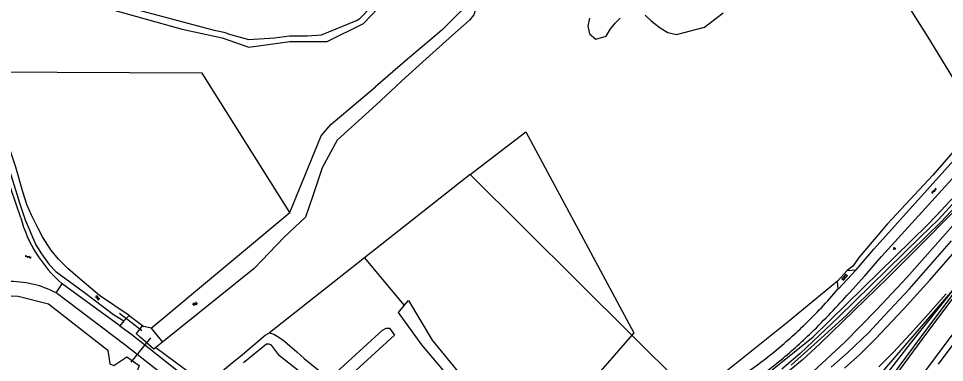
# Model space of a CAD drawing. Extents: x 135999 to 138000, y 396000 to 398501.
# Drawn here: x 136779.8 to 137094.8, y 396406.2 to 396523.3 of the extents above; entities that cross this region are included whole.
import ezdxf

# ---------------------------------------------------------------- set-up
doc = ezdxf.new("R2010")
doc.units = 0
for name, color, linetype in [('gg-knt-BGT kruinlijn', 7, 'Continuous'), ('gg-knt-bronhoudergrens', 7, 'Continuous'), ('gg-knt-onverhard', 7, 'Continuous'), ('gg-knt-verharding', 7, 'Continuous'), ('gg-kntw-bovenkant insteek waterloop', 7, 'Continuous'), ('gg-kntw-waterlijn', 7, 'Continuous'), ('gg-kwrk-duiker nz buis', 7, 'Continuous'), ('gt-grn-groengrens', 7, 'Continuous'), ('gt-grn-vlakafsluiter', 7, 'Continuous'), ('gt-symb-gesloten verharding', 7, 'Continuous'), ('gt-symb-groenvak', 7, 'Continuous'), ('gt-symb-klinker verharding', 7, 'Continuous'), ('gt-symb-watersymbool', 7, 'Continuous'), ('gx-grn-maaiveld', 7, 'Continuous')]:
    doc.layers.add(name, color=color, linetype=linetype)

# ---------------------------------------------------------------- blocks, each defined once
blk = doc.blocks.new('gt0-KL1')
at = {"layer": 'gt-symb-klinker verharding'}
for p, q in [((-1.15, 0.3), (1.15, 0.3)), ((-1, -0.3), (-1, 0.3)), ((-0.5, 0.3), (-0.5, 0.45)), ((0, -0.3), (0, 0.3)), ((0.5, 0.3), (0.5, 0.45)), ((1, -0.3), (1, 0.3)), ((-1.15, -0.3), (1.15, -0.3)), ((-0.5, -0.45), (-0.5, -0.3)), ((0.5, -0.45), (0.5, -0.3))]:
    blk.add_line(p, q, dxfattribs=at)
blk = doc.blocks.new('gt0-GRVAK')
at = {"layer": 'gt-symb-groenvak'}
for p, q in [((-0.11, 0.19), (-0.23, 0.24)), ((-0.18, 0.15), (0.09, 0.15)), ((-0.09, 0.21), (-0.16, 0.32)), ((-0.05, 0.21), (-0.05, 0.39)), ((0, 0.21), (0.06, 0.32)), ((0.02, 0.19), (0.13, 0.24)), ((0.26, -0.05), (0.2, 0.06)), ((0.3, -0.05), (0.3, 0.13)), ((0.35, -0.05), (0.41, 0.06)), ((-0.24, -0.23), (-0.36, -0.18)), ((-0.32, -0.26), (-0.05, -0.26)), ((-0.23, -0.21), (-0.29, -0.1)), ((-0.18, -0.2), (-0.18, -0.02)), ((-0.14, -0.21), (-0.07, -0.1)), ((-0.12, -0.23), (0, -0.18)), ((0.24, -0.07), (0.12, -0.02)), ((0.17, -0.11), (0.44, -0.11)), ((0.37, -0.07), (0.49, -0.02))]:
    blk.add_line(p, q, dxfattribs=at)
blk = doc.blocks.new('gt0-GESVH1')
at = {"layer": 'gt-symb-gesloten verharding'}
for p, q in [((-0.99, -0.26), (0.01, 0.24)), ((0.01, -0.26), (-0.99, 0.24)), ((0.01, 0.24), (1.01, -0.26)), ((1.01, 0.24), (0.01, -0.26))]:
    blk.add_line(p, q, dxfattribs=at)
blk = doc.blocks.new('gt0-WA')
at = {"layer": 'gt-symb-watersymbool'}
for centre, start, end in [((-0.32, 0.02), 28.0725, 151.9275), ((0.43, 0.42), 208.0725, 331.9275), ((-0.32, -0.43), 28.0725, 151.9275), ((0.43, -0.03), 208.0725, 331.9275)]:
    blk.add_arc(centre, 0.425, start, end, dxfattribs=at)

msp = doc.modelspace()

# ---------------------------------------------------------------- linework, layer by layer
at = {"layer": 'gg-knt-BGT kruinlijn'}
for p, q in [((137082.92, 396431.29), (137097.2, 396447.62)), ((137098.35, 396431.87), (137083.11, 396412.75)), ((137074.34, 396422.19), (137082.92, 396431.29)), ((137068.87, 396416.39), (137074.34, 396422.19)), ((137061.97, 396409.73), (137068.87, 396416.39)), ((137083.11, 396412.75), (137069.02, 396394.62)), ((137056.18, 396404.62), (137061.97, 396409.73))]:
    msp.add_line(p, q, dxfattribs=at)
at = {"layer": 'gg-knt-bronhoudergrens'}
msp.add_lwpolyline([(137012.5, 396666.03), (137025.05, 396637.58), (137043.18, 396596.02), (137049.4, 396581.48), (137056.45, 396568.76), (137072.77, 396542.86), (137089.08, 396516.97), (137105.94, 396489.49), (137106.72, 396488.22)], dxfattribs=at)
at = {"layer": 'gg-knt-onverhard'}
msp.add_line((136814.25, 396418.76), (136794.61, 396433.04), dxfattribs=at)
for points in [[(136837.46, 396395.3), (136815.91, 396412.28), (136792.56, 396429.93)], [(136814.25, 396418.76), (136818.34, 396415.76), (136896.78, 396353.62)]]:
    msp.add_lwpolyline(points, dxfattribs=at)
at = {"layer": 'gg-knt-verharding'}
for p, q in [((137058.36, 396433.93), (137061.62, 396437.56)), ((137064.67, 396437.8), (137058.56, 396431.24)), ((137061.62, 396437.56), (137064.67, 396437.8)), ((136792.56, 396429.93), (136794.61, 396433.04)), ((137058.56, 396431.24), (137058.36, 396433.93)), ((137058.56, 396431.24), (137058.53, 396431.21))]:
    msp.add_line(p, q, dxfattribs=at)
for points in [[(136780.5, 396455.5), (136773.71, 396475.47), (136763.03, 396506.95), (136757.44, 396522.55), (136752.2, 396536.41)], [(137062.48, 396429.97), (137067.63, 396435.72), (137072.71, 396441.53), (137073.37, 396442.36), (137125.85, 396500)], [(137064.67, 396437.8), (137070.71, 396444.8), (137109.09, 396487.39)]]:
    msp.add_lwpolyline(points, dxfattribs=at)
for centre, radius, start, end in [((136824.05, 396467.21), 45.1, 195.0572, 229.2586), ((136777.13, 396400.76), 33, 62.1289, 92.1467), ((136919.81, 396549.86), 182.55, 314.1388, 319.4583), ((136798.92, 396669.22), 355.95, 314.7513, 317.769), ((136940.23, 396528.65), 153.1, 308.7738, 314.181), ((136935.75, 396532.95), 162.84, 309.1059, 314.3148), ((136904.1, 396574.42), 211.41, 304.4744, 308.6405), ((136910.41, 396566.03), 204.5, 304.3415, 308.7687)]:
    msp.add_arc(centre, radius, start, end, dxfattribs=at)
at = {"layer": 'gg-kntw-bovenkant insteek waterloop'}
for p, q in [((136824.89, 396417.94), (136872.06, 396457.22)), ((136815.58, 396420.37), (136817.39, 396422.27)), ((136824.89, 396417.94), (136822.4, 396418.54)), ((136828.75, 396413.14), (136826.53, 396411.36))]:
    msp.add_line(p, q, dxfattribs=at)
for points in [[(136929.14, 396536.55), (136930.99, 396532.58), (136931.79, 396530.19), (136931.44, 396527.74), (136930.18, 396525.73), (136923.81, 396519.28), (136911.34, 396508.71), (136901.22, 396500)], [(136932.7, 396538.21), (136934.57, 396535.07), (136935.18, 396532.74), (136935.53, 396529.78), (136935.42, 396527.12), (136934.68, 396524.57), (136933.2, 396522.67), (136927.41, 396517.59), (136918.41, 396509.53), (136910.19, 396502.04), (136908.01, 396500)], [(136973.99, 396523.36), (136973.42, 396520.66), (136973.99, 396518.09), (136976.13, 396516.24), (136979.69, 396517.24), (136981.12, 396519.8), (136982.82, 396521.8), (136984.39, 396523.36)], [(136992.94, 396524.36), (136994.93, 396522.51), (136998.06, 396520.09), (137000.63, 396518.52), (137003.62, 396517.81)], [(137003.62, 396517.81), (137013.16, 396520.37), (137019.43, 396525.22)], [(136766.92, 396500), (136768.47, 396495.02), (136769.5, 396492.73), (136773.48, 396481.17), (136777.25, 396469.79), (136780.08, 396460.61), (136782.01, 396454.76), (136785.65, 396446.32), (136787.53, 396443.18), (136790.22, 396439.56), (136792.43, 396437.2), (136802.24, 396430.07), (136812.08, 396422.62), (136815.58, 396420.37)], [(136908.01, 396500), (136901.43, 396493.85), (136888.17, 396481.91), (136883.05, 396472.47), (136879.94, 396462.98), (136877.44, 396455.72), (136870.12, 396448.85), (136859.94, 396438.25), (136828.75, 396413.14)], [(136872.06, 396457.22), (136882.75, 396483.31), (136886.05, 396487.25), (136901.22, 396500)], [(137024.52, 396394.72), (137026.41, 396395.91), (137050.14, 396414.99), (137061.55, 396426.15), (137088.94, 396453.11), (137091.93, 396456.13), (137115.64, 396481.5), (137132.24, 396500)], [(136817.39, 396422.27), (136807.33, 396429.08), (136799.99, 396435.26), (136796.51, 396438.26), (136793.41, 396441.43), (136790.73, 396444.58), (136787.94, 396449.01), (136786.32, 396452.02), (136784.22, 396456.39), (136782.6, 396460.04), (136781.18, 396464.31), (136778.82, 396472.7), (136772.69, 396490.61), (136771.24, 396495.94)], [(136705.47, 396362.32), (136701.44, 396366.38), (136704.03, 396380.66), (136707.69, 396385.9), (136711.08, 396390.46), (136716.25, 396393.26), (136719.44, 396397.32), (136720.92, 396402.9), (136725.86, 396410.83), (136734.43, 396421.9), (136740.97, 396424.23), (136747.07, 396425.53), (136753.74, 396428.38), (136758.3, 396429.83), (136779.6, 396428.76), (136790.02, 396426.16), (136810.14, 396410.49), (136810.86, 396405.79), (136812.14, 396405.18), (136816.62, 396408.19), (136820.76, 396405.2), (136820.01, 396402.92), (136834.57, 396393.32)], [(136910.96, 396425.58), (136912.45, 396427.34), (136920.47, 396413.8), (136937.41, 396393.16), (136938.55, 396392.21), (136936.38, 396388.98), (136929.56, 396381.01), (136903.16, 396359.32), (136899.92, 396356.22), (136897.85, 396355.59)], [(136926.97, 396400.49), (136916.99, 396412.22), (136909.03, 396423.3), (136910.96, 396425.58)], [(136821.05, 396417.68), (136819.82, 396416.1), (136821.2, 396414.87)], [(136822.4, 396418.54), (136821.83, 396418.68), (136821.05, 396417.68)], [(136847.03, 396396.14), (136846.7, 396396.56), (136846.42, 396397.76), (136846.58, 396399.24), (136847.13, 396400.74), (136848.33, 396402.4), (136849.89, 396403.98), (136851.9, 396405.68), (136855.99, 396408.92), (136863.65, 396415.49), (136865.1, 396416.28)], [(136886.58, 396401.72), (136903.64, 396417.23), (136904.82, 396417.94), (136905.93, 396417.96), (136907.7, 396415.54), (136885.42, 396395.2), (136868.54, 396408.55), (136865.84, 396412.12), (136865.01, 396412.46), (136864.16, 396412.52), (136856.3, 396406.12)], [(136865.1, 396416.28), (136866.67, 396415.89), (136868.29, 396414.86), (136870.26, 396413.53), (136872.1, 396411.89), (136874.43, 396409.91)], [(136826.53, 396411.36), (136825.8, 396410.77), (136821.2, 396414.87)], [(136874.43, 396409.91), (136876.93, 396407.61), (136884.13, 396401.81)]]:
    msp.add_lwpolyline(points, dxfattribs=at)
at = {"layer": 'gg-kntw-waterlijn'}
for points in [[(137113.91, 396478.12), (137092.69, 396454.88), (137086.64, 396449), (137058.61, 396421.5), (137045.69, 396409.26), (137039.49, 396403.94)], [(137042.62, 396405.28), (137051.55, 396413.39), (137061.29, 396422.24), (137072.55, 396433.34), (137078.27, 396438.98), (137093.72, 396454.2), (137107.77, 396469.24)]]:
    msp.add_lwpolyline(points, dxfattribs=at)
at = {"layer": 'gg-kwrk-duiker nz buis'}
for p, q in [((136814.07, 396423.01), (136821.05, 396417.68)), ((136821.05, 396417.68), (136821.76, 396417.13)), ((136824.7, 396414.69), (136818.02, 396406.37))]:
    msp.add_line(p, q, dxfattribs=at)
at = {"layer": 'gt-grn-groengrens'}
for p, q in [((136933.44, 396470.21), (136897.49, 396441.84)), ((136988.44, 396415.59), (136933.44, 396470.21)), ((136897.49, 396441.84), (136865.1, 396416.28)), ((136897.49, 396441.84), (136910.96, 396425.58)), ((136815.58, 396420.37), (136814.25, 396418.76)), ((136817.39, 396422.27), (136822.4, 396418.54)), ((136988.44, 396415.59), (136923.05, 396340.65)), ((137007.38, 396396.79), (136988.44, 396415.59)), ((136826.53, 396411.36), (136847.03, 396396.14))]:
    msp.add_line(p, q, dxfattribs=at)
for points in [[(136761.26, 396526.4), (136769.48, 396532.64), (136776.62, 396527.77), (136787.34, 396527.77), (136796.76, 396527.77), (136809.76, 396526.79), (136822.42, 396523.22), (136835.42, 396519.65), (136849.06, 396516.72), (136858.15, 396513.48), (136872.12, 396515.42), (136884.79, 396515.42), (136897.13, 396521.6), (136909.48, 396534.59), (136910.13, 396547.26), (136906.55, 396558.3), (136900.5, 396570.17), (136893.26, 396569.69), (136879.31, 396570.24)], [(136810.14, 396528.93), (136845.86, 396519.46), (136849.61, 396518.65), (136851.9, 396517.83), (136858.09, 396516.14), (136866.86, 396516.71), (136871.98, 396517.42), (136877.94, 396517.42), (136882.87, 396517.74), (136894.69, 396522.61), (136895.93, 396523.23), (136907.52, 396535.43)], [(136872.06, 396457.22), (136842.22, 396504.7), (136768.12, 396505.03)], [(137106.72, 396488.22), (137090.78, 396469.99), (137075.25, 396453.29), (137065.72, 396442.08), (137063.6, 396438.99), (137061.62, 396437.56)], [(136933.44, 396470.21), (136952.33, 396484.68), (136989.11, 396416.36), (136988.44, 396415.59)], [(137058.36, 396433.93), (137040.99, 396419.66), (137018.96, 396401.93)]]:
    msp.add_lwpolyline(points, dxfattribs=at)
at = {"layer": 'gt-grn-vlakafsluiter'}
msp.add_line((136824.89, 396417.94), (136828.75, 396413.14), dxfattribs=at)
at = {"layer": 'gx-grn-maaiveld'}
for points in [[(137105.34, 396465.07), (137097.34, 396457.1), (137086.55, 396446.02), (137075.29, 396434.86), (137064.05, 396423.88), (137052.34, 396412.59), (137046.3, 396407.06), (137039.35, 396401.24), (137032.17, 396395.82), (137028.57, 396393.54), (137028.33, 396393.39), (137015.15, 396385.3), (137002.41, 396377.48), (137000, 396375.77)], [(137107.16, 396463.15), (137097.67, 396452.95), (137081.91, 396435.19), (137071.67, 396424.16), (137060.85, 396413.17), (137049.97, 396403.02), (137040, 396394.24), (137029.95, 396387.49), (137018.33, 396380.62), (137001.15, 396371.75), (136989.24, 396365.23), (136982.5, 396361.54), (136977.06, 396357.9), (136971.21, 396354.05), (136965.25, 396349.68), (136959.47, 396344.88), (136955.24, 396341.09), (136952.84, 396338.04), (136950.74, 396334.49)], [(137060.74, 396404.29), (137065.92, 396409), (137071.21, 396414.17), (137080.95, 396424.45), (137089.74, 396434.24), (137099.9, 396445.86), (137111.14, 396458.77)], [(136961.09, 396226.24), (136980.73, 396256.09), (137001.85, 396285.91), (137022.58, 396314.11), (137045.55, 396345.24), (137071, 396380.11), (137098.74, 396417.4), (137122.45, 396448.7)], [(136956.41, 396234.47), (136961.65, 396242.4), (136969.3, 396253.69), (136980.09, 396269.36), (136986.9, 396278.96), (136993.91, 396288.81), (137005.36, 396304.52), (137019.76, 396323.98), (137036.48, 396346.8), (137049.13, 396363.88), (137060.78, 396379.66), (137074.47, 396398.25), (137086.55, 396414.56), (137096.3, 396427.56), (137101.24, 396434.15), (137105.07, 396439.19), (137109.68, 396445.47)], [(136956.85, 396233.68), (136962.31, 396241.96), (136969.96, 396253.24), (136980.74, 396268.9), (136987.55, 396278.49), (136994.56, 396288.34), (137006, 396304.05), (137020.41, 396323.5), (137037.13, 396346.32), (137049.77, 396363.4), (137061.43, 396379.18), (137075.11, 396397.78), (137087.19, 396414.09), (137096.93, 396427.08), (137101.88, 396433.67), (137105.71, 396438.71), (137110.31, 396444.97), (137109.68, 396445.47)], [(137124.29, 396447.51), (137095.18, 396409.14), (137092.59, 396405.66)], [(137098.35, 396431.87), (137087.55, 396419.32), (137075.07, 396404.72), (137066.08, 396394.14), (137058.1, 396385.29), (137047.02, 396373.34), (137035.7, 396362.09), (137027.87, 396353.48), (137015.65, 396338.1), (136992.35, 396308.39), (136969.08, 396278.18), (136946.29, 396246.68)], [(137072.43, 396404.81), (137077.38, 396409.73), (137083.08, 396415.87), (137088.34, 396421.67), (137095.35, 396429.62)]]:
    msp.add_lwpolyline(points, dxfattribs=at)

# ---------------------------------------------------------------- block references
at = {"layer": 'gt-symb-gesloten verharding'}
for p, rotation in [((137091.15, 396464.64), 46.13442163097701), ((136783.02, 396442.2), -19.03307980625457)]:
    msp.add_blockref('gt0-GESVH1', p, dxfattribs=dict(at, rotation=rotation))
at = {"layer": 'gt-symb-groenvak'}
msp.add_blockref('gt0-GRVAK', (137077.73, 396445.07), dxfattribs=at)
at = {"layer": 'gt-symb-klinker verharding', "rotation": 49.62237024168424}
msp.add_blockref('gt0-KL1', (137060.85, 396435.18), dxfattribs=at)
at = {"layer": 'gt-symb-watersymbool'}
for p, rotation in [((136806.61, 396428.26), -28.61503162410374), ((136839.76, 396426.16), 39.80557109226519)]:
    msp.add_blockref('gt0-WA', p, dxfattribs=dict(at, rotation=rotation))

doc.saveas('drawing.dxf')
